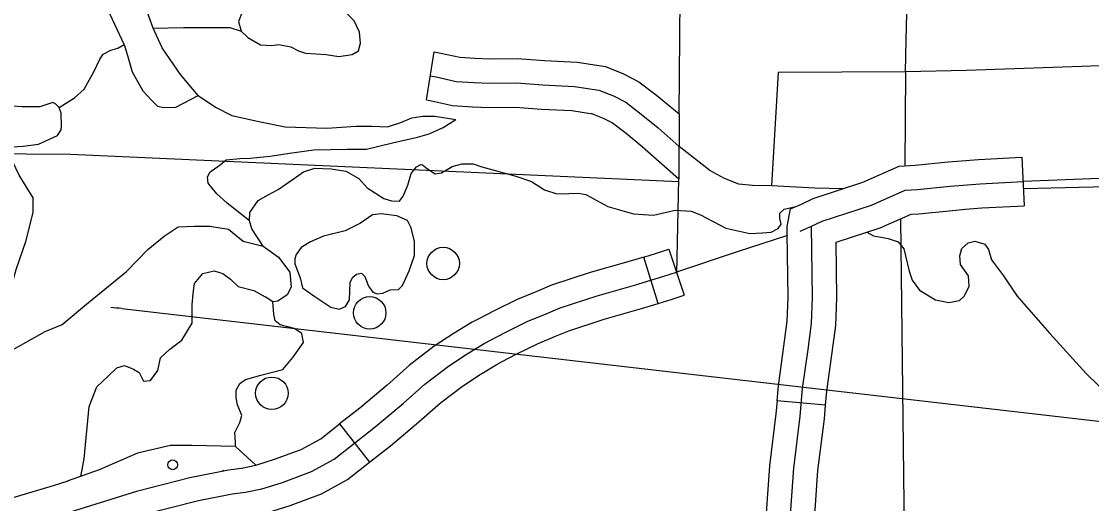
# Model space of a CAD drawing. Extents: x 22866 to 28196, y 1324810 to 1328105.
# Drawn here: x 25647.4 to 25726.5, y 1326130.5 to 1326166.2 of the extents above; entities that cross this region are included whole.
import ezdxf

# ---------------------------------------------------------------- set-up
doc = ezdxf.new("R2010")
doc.units = 0
for name, color, linetype in [('Level 31', 7, 'Continuous'), ('Level 33', 7, 'Continuous'), ('Level 35', 7, 'Continuous'), ('Level 45', 7, 'Continuous'), ('Level 5', 7, 'Continuous'), ('Level 56', 7, 'Continuous'), ('Level 6', 7, 'Continuous'), ('Level 63', 7, 'Continuous')]:
    doc.layers.add(name, color=color, linetype=linetype)

msp = doc.modelspace()

# ---------------------------------------------------------------- linework, layer by layer
at = {"layer": 'Level 31'}
for p, q in [((25694.501, 1326145.342), (25693.438, 1326148.782)), ((25706.879, 1326137.816), (25703.293, 1326138.136)), ((25703.293, 1326138.136), (25703.293, 1326138.136)), ((25670.94, 1326136.429), (25673.156, 1326133.592))]:
    msp.add_line(p, q, dxfattribs=at)
for points in [[(25704.292, 1326152.344), (25705.092, 1326152.691), (25705.95, 1326153.104), (25709.629, 1326154.308), (25712.33, 1326155.504), (25713.496, 1326155.574), (25715.934, 1326155.818), (25716.934, 1326155.9)], [(25716.934, 1326155.9), (25718.194, 1326156.003), (25721.383, 1326156.17), (25721.572, 1326152.574)], [(25705.008, 1326150.692), (25705.841, 1326151.054), (25706.623, 1326151.43), (25710.275, 1326152.625), (25712.762, 1326153.726), (25713.64, 1326153.779), (25716.097, 1326154.025), (25718.314, 1326154.206), (25721.477, 1326154.372)], [(25704.047, 1326150.574), (25704.041, 1326151.029), (25704.292, 1326152.344)], [(25707.658, 1326149.874), (25710.921, 1326150.942), (25713.194, 1326151.949), (25713.783, 1326151.984), (25716.26, 1326152.232), (25717.227, 1326152.311)], [(25717.227, 1326152.311), (25718.435, 1326152.41), (25721.572, 1326152.574)], [(25701.557, 1326116.531), (25701.813, 1326117.704), (25702.289, 1326119.17), (25703.095, 1326121.406), (25703.681, 1326123.238), (25703.974, 1326124.631), (25704.157, 1326128.003), (25704.523, 1326133.153), (25704.999, 1326137.001), (25705.182, 1326139.054), (25705.585, 1326141.949), (25705.841, 1326143.87), (25705.914, 1326145.776), (25705.841, 1326151.054)], [(25703.293, 1326138.136), (25703.393, 1326139.258), (25703.801, 1326142.192), (25704.045, 1326144.024), (25704.114, 1326145.798), (25704.047, 1326150.574)], [(25693.438, 1326148.782), (25694.37, 1326149.07), (25695.277, 1326149.372), (25696.413, 1326145.955)], [(25706.879, 1326137.816), (25706.971, 1326138.85), (25707.369, 1326141.706), (25707.637, 1326143.716), (25707.715, 1326145.754), (25707.658, 1326149.874)], [(25693.438, 1326148.782), (25692.253, 1326148.416), (25689.465, 1326147.639), (25686.616, 1326146.706), (25685.518, 1326146.241), (25684.079, 1326145.646), (25682.375, 1326144.803), (25681.295, 1326144.239)], [(25681.631, 1326142.384), (25683.191, 1326143.198), (25684.823, 1326144.006), (25686.213, 1326144.58), (25687.249, 1326145.019), (25689.987, 1326145.915), (25692.761, 1326146.688), (25694.92, 1326147.356), (25695.845, 1326147.663)], [(25682.962, 1326141.047), (25684.007, 1326141.593), (25685.567, 1326142.365), (25686.908, 1326142.919), (25687.881, 1326143.332), (25690.509, 1326144.192), (25693.268, 1326144.961), (25694.501, 1326145.342)], [(25694.501, 1326145.342), (25695.47, 1326145.641), (25696.413, 1326145.955)], [(25681.295, 1326144.239), (25680.746, 1326143.952), (25679.409, 1326143.139), (25677.945, 1326142.175), (25676.103, 1326140.777), (25674.452, 1326139.304), (25672.443, 1326137.603), (25670.94, 1326136.429)], [(25675.633, 1326137.946), (25677.248, 1326139.386), (25678.986, 1326140.704), (25680.373, 1326141.618), (25681.631, 1326142.384)], [(25673.156, 1326133.592), (25674.715, 1326134.809), (25676.814, 1326136.587), (25678.393, 1326137.995), (25680.026, 1326139.233), (25681.336, 1326140.096), (25682.517, 1326140.815), (25682.962, 1326141.047)], [(25703.293, 1326138.136), (25703.209, 1326137.192), (25702.731, 1326133.327), (25702.36, 1326128.116), (25702.215, 1326125.45)], [(25663.011, 1326131.269), (25663.977, 1326131.392), (25665.188, 1326131.638), (25666.715, 1326132.112), (25668.857, 1326132.903), (25670.542, 1326133.834), (25673.579, 1326136.206), (25675.633, 1326137.946)], [(25705.811, 1326125.255), (25705.954, 1326127.891), (25706.315, 1326132.978), (25706.789, 1326136.811), (25706.879, 1326137.816)], [(25659.876, 1326132.466), (25660.113, 1326132.526), (25662.721, 1326133.047), (25663.683, 1326133.17), (25664.741, 1326133.384), (25666.136, 1326133.818), (25668.105, 1326134.545), (25669.546, 1326135.341), (25670.94, 1326136.429)], [(25660.764, 1326128.977), (25660.91, 1326129.014), (25663.302, 1326129.491), (25664.27, 1326129.615), (25665.635, 1326129.892), (25667.294, 1326130.407), (25669.608, 1326131.261), (25671.538, 1326132.328), (25673.156, 1326133.592)], [(25647.638, 1326128.906), (25650.576, 1326129.786), (25656.019, 1326131.484), (25659.876, 1326132.466)], [(25617.728, 1326098.709), (25619.203, 1326102.61), (25620.958, 1326106.053), (25622.046, 1326107.986), (25623.416, 1326109.743), (25625.276, 1326111.781), (25627.734, 1326114.311), (25630.262, 1326116.876), (25633.162, 1326119.315), (25635.233, 1326120.966), (25637.796, 1326122.794), (25640.535, 1326124.586), (25642.922, 1326125.534), (25646.292, 1326126.624), (25651.102, 1326128.064), (25656.509, 1326129.751), (25660.511, 1326130.77), (25663.011, 1326131.269)]]:
    msp.add_lwpolyline(points, dxfattribs=at)
at = {"layer": 'Level 33'}
for points in [[(25712.786, 1326162.487), (25712.84, 1326164.826), (25712.876, 1326166.8), (25712.929, 1326168.951), (25713.071, 1326170.445)], [(25746.956, 1326163.442), (25745.215, 1326163.193), (25743.049, 1326162.944), (25735.98, 1326163.015), (25727.952, 1326162.944), (25717.309, 1326162.589), (25712.786, 1326162.487)], [(25703.376, 1326162.42), (25702.867, 1326154.039)], [(25712.786, 1326162.487), (25703.376, 1326162.42)], [(25712.786, 1326162.487), (25712.74, 1326155.498)], [(25702.867, 1326154.039), (25701.464, 1326154.074), (25700.463, 1326154.18), (25699.41, 1326154.584), (25698.322, 1326155.181), (25696.04, 1326156.956)], [(25741.326, 1326154.711), (25738.118, 1326154.721), (25734.021, 1326154.731), (25727.741, 1326154.611), (25721.477, 1326154.372)], [(25708.169, 1326153.83), (25706.077, 1326153.867), (25702.867, 1326154.039)], [(25704.05, 1326150.381), (25700.339, 1326149.174), (25695.845, 1326147.663)]]:
    msp.add_lwpolyline(points, dxfattribs=at)
at = {"layer": 'Level 35'}
for points in [[(25655.019, 1326164.497), (25653.974, 1326166.72), (25653.137, 1326168.787), (25652.353, 1326171.927), (25651.699, 1326175.276), (25650.863, 1326178.925)], [(25660.482, 1326160.734), (25659.178, 1326162.283), (25657.818, 1326164.245), (25657.155, 1326165.71), (25655.884, 1326169.295), (25654.969, 1326171.649), (25654.42, 1326173.873), (25654.002, 1326175.6), (25653.872, 1326176.908)], [(25668.42, 1326163.853), (25669.962, 1326163.774), (25670.877, 1326163.617), (25671.871, 1326163.774), (25672.341, 1326164.036), (25672.498, 1326164.612), (25672.419, 1326165.423), (25672.027, 1326166.26), (25670.799, 1326167.463), (25668.342, 1326169.373), (25665.806, 1326171.309), (25664.97, 1326169.949), (25664.29, 1326169.138), (25663.977, 1326168.641), (25664.055, 1326168.379), (25664.055, 1326167.803), (25663.741, 1326166.888), (25663.48, 1326166.208), (25663.663, 1326165.501)], [(25657.155, 1326165.71), (25659.403, 1326165.763), (25660.788, 1326165.763), (25662.827, 1326165.763), (25663.663, 1326165.501), (25664.16, 1326165.03), (25665.101, 1326164.481), (25665.937, 1326164.428), (25666.46, 1326164.507), (25667.349, 1326164.324), (25667.897, 1326164.036), (25668.42, 1326163.853)], [(25649.751, 1326160.211), (25648.782, 1326159.895), (25647.449, 1326159.895), (25646.482, 1326159.973), (25645.62, 1326160.653), (25644.679, 1326161.02), (25643.921, 1326161.072), (25642.405, 1326161.098), (25641.385, 1326160.941), (25640.261, 1326161.072), (25639.425, 1326161.412), (25638.432, 1326161.412), (25637.491, 1326161.412), (25636.733, 1326161.438), (25636.393, 1326161.778), (25636.288, 1326162.72), (25636.628, 1326163.374), (25637.02, 1326164.185), (25637.621, 1326164.682)], [(25650.22, 1326159.848), (25651.334, 1326160.546), (25652.065, 1326161.2), (25652.797, 1326162.534), (25653.216, 1326163.424), (25653.451, 1326163.79), (25654.026, 1326164.078), (25654.549, 1326164.235), (25655.019, 1326164.497)], [(25655.019, 1326164.497), (25655.254, 1326163.691), (25655.594, 1326162.487), (25656.404, 1326161.075), (25657.032, 1326160.394), (25657.476, 1326159.95), (25657.947, 1326159.845), (25658.835, 1326159.871), (25660.482, 1326160.734)], [(25660.482, 1326160.734), (25661.758, 1326159.858), (25662.986, 1326159.256), (25665.103, 1326158.785), (25666.907, 1326158.419), (25669.991, 1326158.314), (25672.161, 1326158.471), (25673.337, 1326158.471), (25674.487, 1326158.419), (25675.48, 1326158.733), (25676.29, 1326159.073), (25677.101, 1326159.204), (25677.989, 1326159.204), (25679.534, 1326158.955)], [(25650.374, 1326158.459), (25650.351, 1326159.429), (25650.22, 1326159.848), (25649.959, 1326160.083), (25649.751, 1326160.211)], [(25664.272, 1326151.447), (25662.623, 1326152.755), (25661.865, 1326153.461), (25661.237, 1326154.246), (25661.185, 1326154.717), (25661.368, 1326155.083), (25662.022, 1326155.528), (25662.544, 1326155.973), (25663.564, 1326156.078), (25664.322, 1326156.104), (25665.812, 1326156.235), (25667.249, 1326156.47), (25669.027, 1326156.705), (25671.51, 1326156.758), (25672.921, 1326156.758), (25674.856, 1326157.229), (25676.711, 1326157.647), (25677.574, 1326157.883), (25678.593, 1326158.354), (25679.534, 1326158.955)], [(25646.252, 1326156.92), (25647.554, 1326156.97), (25648.678, 1326157.127), (25650.089, 1326157.781), (25650.351, 1326158.199), (25650.374, 1326158.459)], [(25646.059, 1326130.773), (25645.939, 1326132.013), (25644.841, 1326135.415), (25644.579, 1326136.984), (25644.475, 1326138.24), (25645.834, 1326139.915), (25646.357, 1326141.694), (25646.409, 1326143.106), (25646.252, 1326145.304), (25646.827, 1326147.135), (25647.036, 1326147.868), (25647.768, 1326150.013), (25648.291, 1326152.106), (25648.291, 1326153.153), (25647.245, 1326154.827), (25646.252, 1326156.92)], [(25665.281, 1326149.595), (25664.455, 1326150.871), (25664.272, 1326151.447), (25664.298, 1326152.075), (25664.926, 1326152.964), (25665.657, 1326153.383), (25666.389, 1326153.775), (25667.435, 1326154.482), (25668.271, 1326155.083), (25669.108, 1326155.345), (25670.31, 1326155.293), (25671.408, 1326155.136), (25672.375, 1326154.586), (25672.976, 1326153.906), (25674.205, 1326153.121), (25674.78, 1326152.938), (25675.381, 1326152.912), (25675.642, 1326153.278), (25675.982, 1326154.089), (25676.243, 1326154.953), (25676.636, 1326155.45), (25676.949, 1326155.633)], [(25676.949, 1326155.633), (25677.072, 1326155.601), (25677.438, 1326155.314), (25678.013, 1326154.947), (25678.484, 1326155), (25679.268, 1326155.471), (25680, 1326155.68), (25680.81, 1326155.68), (25681.463, 1326155.444), (25682.535, 1326155.157), (25683.973, 1326154.764), (25685.123, 1326154.372), (25686.09, 1326153.744), (25687.005, 1326153.456), (25687.893, 1326153.482), (25688.599, 1326153.508), (25689.148, 1326153.404), (25689.697, 1326153.116), (25690.769, 1326152.514)], [(25690.769, 1326152.514), (25692.679, 1326151.98), (25694.143, 1326151.876), (25695.764, 1326152.242), (25696.935, 1326152.163), (25697.62, 1326151.902), (25699.502, 1326150.908), (25701.279, 1326150.515), (25702.22, 1326150.567), (25702.847, 1326150.62), (25703.37, 1326150.881), (25703.605, 1326151.221), (25703.501, 1326151.64), (25703.501, 1326152.032), (25703.814, 1326152.32), (25704.683, 1326152.513)], [(25667.641, 1326148.281), (25668.033, 1326147.235), (25668.19, 1326146.502), (25669.027, 1326145.9), (25670.307, 1326145.063), (25670.909, 1326144.932), (25671.379, 1326145.115), (25671.667, 1326145.613), (25671.719, 1326146.921), (25671.928, 1326147.287), (25672.189, 1326147.522), (25672.555, 1326147.575), (25672.817, 1326147.339), (25673.078, 1326146.633), (25673.392, 1326146.188), (25673.732, 1326146.057), (25674.15, 1326146.11), (25674.673, 1326146.345), (25675.3, 1326146.371), (25675.587, 1326146.685), (25676.084, 1326147.758), (25676.476, 1326148.883), (25676.476, 1326149.929), (25676.241, 1326150.95), (25675.953, 1326151.473), (25675.169, 1326151.839), (25674.019, 1326151.97), (25673.366, 1326151.892), (25672.477, 1326151.29), (25671.353, 1326150.714), (25669.759, 1326150.322), (25668.791, 1326149.903), (25668.112, 1326149.485), (25667.72, 1326148.961), (25667.641, 1326148.647), (25667.641, 1326148.255)], [(25646.357, 1326141.694), (25649.18, 1326143.263), (25650.434, 1326143.787), (25652.369, 1326145.409), (25655.192, 1326147.711), (25656.76, 1326149.333), (25657.962, 1326150.327), (25659.008, 1326151.007), (25660.21, 1326151.06), (25661.36, 1326151.06), (25662.719, 1326150.851), (25663.817, 1326149.961), (25665.281, 1326149.595), (25666.431, 1326148.758), (25667.267, 1326147.659), (25667.372, 1326146.56), (25667.058, 1326145.984), (25666.379, 1326145.513), (25666.013, 1326145.461), (25665.438, 1326145.827)], [(25709.928, 1326150.617), (25710.422, 1326150.358), (25711.494, 1326150.149), (25712.252, 1326149.913), (25712.67, 1326149.39), (25713.062, 1326147.742), (25713.292, 1326147.072), (25713.815, 1326146.34), (25715.017, 1326145.607)], [(25715.017, 1326145.607), (25715.984, 1326145.424), (25716.769, 1326145.555), (25717.134, 1326145.895), (25717.5, 1326146.601), (25717.448, 1326147.386), (25716.847, 1326148.223), (25716.795, 1326148.877), (25716.951, 1326149.401), (25717.422, 1326149.819), (25717.919, 1326149.95), (25718.65, 1326149.741), (25718.912, 1326149.348), (25719.147, 1326148.563), (25720.036, 1326147.386), (25721.055, 1326145.895), (25723.46, 1326143.122), (25726.152, 1326140.165), (25727.93, 1326138.438)], [(25651.799, 1326132.553), (25652.055, 1326133.845), (25652.421, 1326137.717), (25652.996, 1326139.182), (25653.832, 1326139.967), (25654.46, 1326140.595), (25655.035, 1326140.752), (25655.714, 1326140.49), (25656.132, 1326140.229), (25656.446, 1326139.601), (25656.969, 1326139.653), (25657.492, 1326140.385), (25657.701, 1326141.327), (25658.38, 1326141.955), (25659.269, 1326142.635), (25660.053, 1326143.891), (25660.053, 1326145.252), (25660.106, 1326146.089), (25660.21, 1326146.821), (25660.837, 1326147.554), (25661.674, 1326147.763), (25662.301, 1326147.554), (25662.876, 1326147.135), (25663.451, 1326146.612), (25664.601, 1326146.298), (25665.438, 1326145.827)], [(25663.247, 1326134.759), (25663.247, 1326135.07), (25663.195, 1326135.802), (25663.561, 1326136.535), (25663.718, 1326137.058), (25663.404, 1326137.843), (25663.3, 1326138.366), (25663.3, 1326138.942), (25663.561, 1326139.413), (25663.979, 1326139.727), (25665.129, 1326140.041), (25666.75, 1326140.459), (25667.482, 1326141.349), (25668.266, 1326142.448), (25668.214, 1326142.709), (25668.161, 1326143.128), (25667.586, 1326143.494), (25666.541, 1326143.756), (25666.175, 1326144.07), (25666.07, 1326144.541), (25666.013, 1326145.461)], [(25663.247, 1326134.759), (25660.026, 1326134.829), (25658.447, 1326134.829), (25655.988, 1326134.276), (25653.177, 1326133.031), (25650.804, 1326132.208)], [(25663.247, 1326134.759), (25664.727, 1326133.409)], [(25662.274, 1326132.98), (25662.34, 1326132.991), (25662.406, 1326133.005)], [(25662.34, 1326132.991), (25662.354, 1326132.974)], [(25638.735, 1326129.162), (25640.93, 1326129.084), (25644.224, 1326130.138), (25645.216, 1326130.52), (25649.78, 1326131.89), (25650.861, 1326132.226)]]:
    msp.add_lwpolyline(points, dxfattribs=at)
at = {"layer": 'Level 45'}
msp.add_line((25677.363, 1326160.398), (25677.933, 1326163.954), dxfattribs=at)
for points in [[(25677.933, 1326163.954), (25678.428, 1326163.874), (25679.823, 1326163.559), (25680.948, 1326163.482), (25682.047, 1326163.449), (25684.068, 1326163.467), (25686.089, 1326163.323), (25688.498, 1326163.196), (25690.597, 1326162.87), (25690.898, 1326162.751)], [(25690.898, 1326162.751), (25691.939, 1326162.341), (25693.076, 1326161.75), (25694.364, 1326160.758), (25696.06, 1326159.371), (25696.021, 1326154.567)], [(25677.648, 1326162.176), (25678.087, 1326162.106), (25679.562, 1326161.772), (25680.861, 1326161.684), (25682.028, 1326161.649), (25684.012, 1326161.666), (25685.978, 1326161.526), (25688.312, 1326161.403), (25690.122, 1326161.122), (25691.191, 1326160.7), (25692.104, 1326160.226), (25693.245, 1326159.347), (25694.491, 1326158.328), (25696.04, 1326156.956)], [(25677.363, 1326160.398), (25677.746, 1326160.337), (25679.3, 1326159.985), (25680.773, 1326159.885), (25682.009, 1326159.848), (25683.955, 1326159.865), (25685.866, 1326159.729), (25688.126, 1326159.61), (25689.648, 1326159.373), (25689.576, 1326159.402)], [(25689.577, 1326159.402), (25690.444, 1326159.059), (25691.132, 1326158.702), (25692.126, 1326157.937), (25693.324, 1326156.957), (25696.021, 1326154.567)]]:
    msp.add_lwpolyline(points, dxfattribs=at)
at = {"layer": 'Level 5'}
for points in [[(25696.019, 1326154.343), (25651.053, 1326156.353), (25585.52, 1326156.853)], [(25744.13, 1326154.361), (25721.506, 1326153.826)], [(25712.413, 1326151.603), (25713.238, 1326082.121)]]:
    msp.add_lwpolyline(points, dxfattribs=at)
at = {"layer": 'Level 56'}
for centre, radius in [((25678.601, 1326148.302), 1.2), ((25673.171, 1326144.653), 1.2), ((25665.937, 1326138.703), 1.2), ((25658.607, 1326133.408), 0.36)]:
    msp.add_circle(centre, radius, dxfattribs=at)
at = {"layer": 'Level 6'}
for points in [[(25696.06, 1326159.371), (25696.436, 1326205.01)], [(25695.875, 1326147.572), (25696.024, 1326154.564)]]:
    msp.add_lwpolyline(points, dxfattribs=at)
at = {"layer": 'Level 63'}
msp.add_line((25654.84, 1326144.966), (25752.372, 1326133.71), dxfattribs=at)
msp.add_arc((25648.912, 1326085.541), 59.72, 84.30314, 85.09566, dxfattribs=at)

doc.saveas('drawing.dxf')
